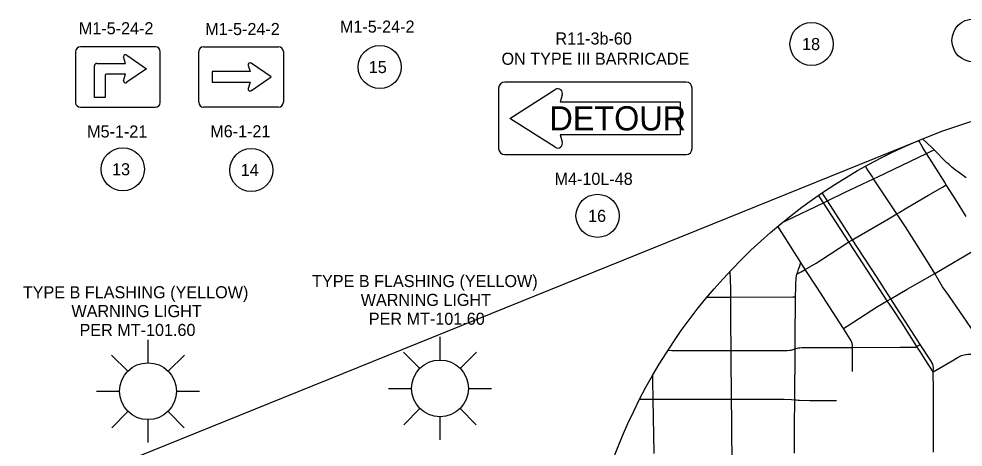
# Model space of a CAD drawing. Extents: x -87 to 2145, y -2128 to 440.
# Drawn here: x 283.9 to 479.1, y 173.5 to 262.2 of the extents above; entities that cross this region are included whole.
import ezdxf

# ---------------------------------------------------------------- set-up
doc = ezdxf.new("R2010")
doc.units = 0
for name, color, linetype in [('Default', 7, 'Continuous'), ('GM_X_City_Street', 7, 'Continuous'), ('GM_X_State_Route', 7, 'Continuous'), ('SN_P_Signs', 7, 'Continuous'), ('SN_P_Text', 7, 'Continuous'), ('SN_X_Public', 7, 'Continuous')]:
    doc.layers.add(name, color=color, linetype=linetype)

msp = doc.modelspace()

# ---------------------------------------------------------------- linework, layer by layer
at = {"layer": 'Default'}
msp.add_line((230.57, 140.13), (469.96, 236.99), dxfattribs=at)
for centre, radius in [((481.28, 257.69), 4.46), ((447.79, 256.95), 4.46), ((358.52, 252.19), 4.46), ((514.37, 131.28), 114.66), ((305.4, 231.04), 4.46), ((331.96, 230.87), 4.46), ((403.55, 221.4), 4.46)]:
    msp.add_circle(centre, radius, dxfattribs=at)
at = {"layer": 'GM_X_City_Street'}
for points in [[(479.76, 221.28), (477.63, 224.7), (475.65, 227.8), (475.39, 228.2), (474.11, 230.29), (472.64, 232.6), (471.54, 234.3), (471.04, 235.07), (470.66, 235.75), (470.4, 236.22), (470.17, 236.65), (470, 237.01)], [(441.82, 220.07), (442.49, 220.39), (450.26, 224.08), (451.07, 224.48), (454.76, 226.29), (460.6, 229.07), (461.5, 229.5), (464.77, 231.08), (471.54, 234.3), (472.38, 234.7), (473.13, 235.06)], [(483.67, 192.8), (483.67, 193.35), (483.63, 193.65), (483.54, 193.94), (483.36, 194.25), (480.7, 198.3), (476.14, 204.95), (474.87, 206.69), (473.28, 209.5), (471.65, 212.15), (467.19, 219.14), (465.4, 221.81), (462.52, 226.15), (460.6, 229.07), (460.36, 229.44), (459.6, 230.57), (459.29, 231.07), (458.96, 231.66)], [(444.78, 209.32), (445.63, 209.82), (446.47, 210.31), (448.73, 211.63), (450.13, 212.51), (455.06, 215.75), (455.5, 216.01), (456.27, 216.47), (456.8, 216.79), (463.37, 220.6), (465.4, 221.81), (465.91, 222.11), (467.49, 223.08), (471.81, 225.58), (474.86, 227.34), (475.65, 227.8)], [(472.95, 189.14), (471.29, 191.67), (470.24, 193.32), (469.93, 193.81), (469.57, 194.38), (466.53, 199.17), (464.49, 202.21), (463.44, 203.8), (458.44, 211.48), (455.5, 216.01), (450.26, 224.08), (449.25, 225.65)], [(472.95, 189.14), (473, 189.97), (472.96, 190.38), (472.86, 190.69), (472.37, 191.54), (470.27, 194.8), (465.92, 201.55), (464.18, 204.23), (461.32, 208.64), (457.32, 214.84), (456.27, 216.47), (451.07, 224.48), (449.98, 226.15)], [(454.4, 198.08), (455.16, 198.57), (461.43, 202.61), (463.44, 203.8), (464.18, 204.23), (467.58, 206.24), (473.28, 209.5), (482.15, 214.68), (483.37, 215.48), (484.5, 216.27), (488.98, 219.14), (489.11, 219.23), (491.13, 220.44), (492.19, 221.07)], [(456.23, 189.17), (456.26, 194.19), (456.26, 194.63), (456.2, 195.02), (456.07, 195.39), (455.8, 195.91), (454.4, 198.08), (451.51, 202.6), (448.9, 206.65), (446.47, 210.31), (445.57, 211.73), (440.82, 219.24)], [(444.25, 172.31), (444.27, 178.54), (444.32, 182.87), (444.33, 183.35), (444.38, 193.88), (444.38, 194.08), (444.4, 197.37), (444.47, 203.02), (444.45, 204.61), (444.45, 204.72), (444.51, 206.53), (444.53, 207.07), (444.55, 207.62), (444.6, 208.13), (444.64, 208.51), (444.71, 209.06), (444.78, 209.32), (444.82, 209.47), (444.92, 209.8), (445.1, 210.35), (445.28, 210.88), (445.57, 211.73)], [(431.59, 149.28), (431.58, 150.41), (431.52, 156.15), (431.52, 159), (431.5, 160.81), (431.47, 164.51), (431.37, 170.91), (431.36, 172.28), (431.34, 175.32), (431.3, 178.96), (431.27, 183.49), (431.26, 184.71), (431.17, 191.37), (431.18, 193.53), (431.18, 194.72), (431.11, 198.46), (431.07, 203.33), (431.07, 204.57), (431.07, 206.33), (430.97, 209.97)], [(426.19, 204.56), (430.44, 204.56), (431.07, 204.57), (443.92, 204.61), (444.45, 204.61)], [(418.12, 193.59), (418.91, 193.56), (428.47, 193.52), (431.18, 193.53), (438.04, 193.55), (439.41, 193.56), (442.82, 193.55), (443.3, 193.58), (443.55, 193.62), (443.78, 193.68), (444.38, 193.88), (444.54, 193.93), (444.83, 194.01), (445.08, 194.07), (445.36, 194.12), (445.79, 194.17), (446.09, 194.17), (454.72, 194.18), (456.26, 194.19), (466.14, 194.24), (468.83, 194.23), (469.14, 194.23), (469.36, 194.26), (469.57, 194.38), (469.95, 194.61), (470.27, 194.8)], [(472.95, 189.14), (476.88, 191.41), (478.13, 192.18), (478.48, 192.36), (478.78, 192.48), (479.04, 192.58), (479.31, 192.67), (479.62, 192.74), (480.09, 192.78), (483, 192.81), (483.67, 192.8), (488.24, 192.74), (489.22, 192.76), (489.51, 192.8), (489.88, 192.91), (490.41, 193.16), (493.17, 194.61), (494, 195.05)], [(415.26, 172.2), (415.04, 183.46), (414.98, 187.22), (414.98, 188.46)], [(473.03, 172.52), (472.99, 185.33), (472.95, 189.14)], [(412.27, 183.45), (415.04, 183.46), (429.66, 183.49), (431.27, 183.49), (442.1, 183.49), (443.66, 183.43), (444.33, 183.35), (444.61, 183.32), (445, 183.26), (445.3, 183.24), (447.44, 183.19), (452.98, 183.19)]]:
    msp.add_lwpolyline(points, dxfattribs=at)
at = {"layer": 'GM_X_State_Route'}
for points in [[(476.32, 231.89), (476.21, 231.99), (475.95, 232.22), (475.76, 232.39), (475.57, 232.58), (473.13, 235.06), (472.64, 235.56), (470.74, 237.31)], [(479.74, 229.29), (478.43, 230.23), (477.94, 230.58), (477.54, 230.88), (477.12, 231.21), (476.85, 231.41), (476.66, 231.59), (476.43, 231.79), (476.32, 231.89)]]:
    msp.add_lwpolyline(points, dxfattribs=at)
at = {"layer": 'SN_P_Signs'}
for p, q in [((312.14, 256.36), (296.64, 256.36)), ((322.09, 256.4), (337.59, 256.4)), ((295.64, 255.36), (295.64, 244.86)), ((305.95, 252.93), (305.53, 254.33)), ((306.24, 254.63), (310.32, 251.83)), ((313.14, 244.86), (313.14, 255.36)), ((321.09, 244.9), (321.09, 255.4)), ((338.59, 255.4), (338.59, 244.9)), ((299.54, 245.89), (299.54, 252.46)), ((300.01, 252.93), (305.95, 252.93)), ((300.01, 252.93), (300.01, 252.93)), ((310.32, 251.83), (306.24, 249.04)), ((331.32, 252.53), (331.71, 251.24)), ((336.09, 250.15), (331.95, 252.99)), ((301.73, 250.43), (301.73, 245.89)), ((305.95, 250.74), (302.04, 250.74)), ((305.53, 249.33), (305.95, 250.74)), ((331.71, 251.24), (323.9, 251.24)), ((323.9, 251.24), (323.9, 249.05)), ((332.01, 247.35), (336.09, 250.15)), ((323.9, 249.05), (331.71, 249.05)), ((331.71, 249.05), (331.32, 247.77)), ((385.39, 241.56), (394.77, 247.54)), ((396.26, 246.39), (395.81, 245)), ((301.73, 245.89), (299.54, 245.89)), ((395.81, 245), (420.6, 245)), ((420.6, 245), (420.6, 238.13)), ((296.64, 243.86), (312.14, 243.86)), ((337.59, 243.9), (322.09, 243.9)), ((394.77, 235.59), (385.39, 241.56)), ((420.6, 238.13), (395.81, 238.13)), ((395.81, 238.13), (396.26, 236.74))]:
    msp.add_line(p, q, dxfattribs=at)
for points in [[(421.85, 249.06), (384.35, 249.06)], [(383.1, 247.81), (383.1, 235.31)], [(423.1, 235.31), (423.1, 247.81)], [(384.35, 234.06), (421.85, 234.06)]]:
    msp.add_lwpolyline(points, dxfattribs=at)
for centre, radius, start, end in [((296.64, 255.36), 1, 90, 180), ((312.14, 255.36), 1, 0, 90), ((322.09, 255.4), 1, 90, 180), ((337.59, 255.4), 1, 0, 90), ((305.95, 254.33), 0.417, 45.0001, 179.9983), ((300.01, 252.46), 0.469, 90, 180), ((331.71, 252.65), 0.417, 55.4112, 197.2046), ((302.04, 250.43), 0.312, 90, 180), ((305.95, 249.33), 0.417, 179.9983, 314.9999), ((384.35, 247.81), 1.25, 90, 180), ((421.85, 247.81), 1.25, 0, 90), ((331.71, 247.65), 0.417, 162.7954, 315.0096), ((395.31, 246.7), 1, 342.1811, 122.5109), ((296.64, 244.86), 1, 180, 270), ((312.14, 244.86), 1, 270, 0), ((322.09, 244.9), 1, 180, 270), ((337.59, 244.9), 1, 270, 360), ((395.31, 236.43), 1, 237.4891, 17.8189), ((384.35, 235.31), 1.25, 180, 270), ((421.85, 235.31), 1.25, 270, 0)]:
    msp.add_arc(centre, radius, start, end, dxfattribs=at)
at = {"layer": 'SN_X_Public'}
for p, q in [((310.61, 191), (310.61, 195.77)), ((370.98, 191.58), (370.98, 196.34)), ((303.06, 192.6), (306.41, 189.23)), ((314.81, 189.23), (318.16, 192.6)), ((363.43, 193.18), (366.78, 189.81)), ((375.18, 189.81), (378.53, 193.18)), ((360.33, 185.69), (365.09, 185.69)), ((376.86, 185.69), (381.63, 185.69)), ((299.96, 185.12), (304.72, 185.12)), ((316.49, 185.12), (321.26, 185.12)), ((303.11, 177.55), (306.46, 180.93)), ((314.76, 180.93), (318.11, 177.55)), ((363.48, 178.13), (366.83, 181.51)), ((370.98, 175.04), (370.98, 179.81)), ((375.13, 181.51), (378.48, 178.13)), ((310.61, 174.47), (310.61, 179.23))]:
    msp.add_line(p, q, dxfattribs=at)
for centre in [(370.98, 185.69), (310.61, 185.12)]:
    msp.add_circle(centre, 5.88, dxfattribs=at)

# ---------------------------------------------------------------- texts
at = {"layer": 'Default'}
for s, p in [('18', (445.83, 255.7)), ('ON TYPE III BARRICADE', (383.69, 252.66)), ('15', (356.25, 250.94)), ('13', (303.18, 229.79)), ('14', (329.77, 229.62)), ('16', (401.59, 220.15)), ('TYPE B FLASHING (YELLOW)', (344.54, 206.66)), ('TYPE B FLASHING (YELLOW)', (284.73, 204.34)), ('WARNING LIGHT', (354.59, 202.76)), ('WARNING LIGHT', (294.78, 200.44)), ('PER MT-101.60', (356.26, 198.86)), ('PER MT-101.60', (296.45, 196.54))]:
    msp.add_text(s, height=2.5, dxfattribs=at).set_placement(p)
at = {"layer": 'SN_P_Signs'}
msp.add_text('DETOUR', height=5, dxfattribs=at).set_placement((393.61, 239.08))
at = {"layer": 'SN_P_Text'}
for s, p in [('M1-5-24-2', (350.29, 259.31)), ('M1-5-24-2', (296.31, 258.97)), ('M1-5-24-2', (322.43, 258.81)), ('R11-3b-60', (394.84, 256.85)), ('M5-1-21', (298.02, 237.61)), ('M6-1-21', (323.47, 237.65)), ('M4-10L-48', (394.65, 227.81))]:
    msp.add_text(s, height=2.5, dxfattribs=at).set_placement(p)

doc.saveas('drawing.dxf')
